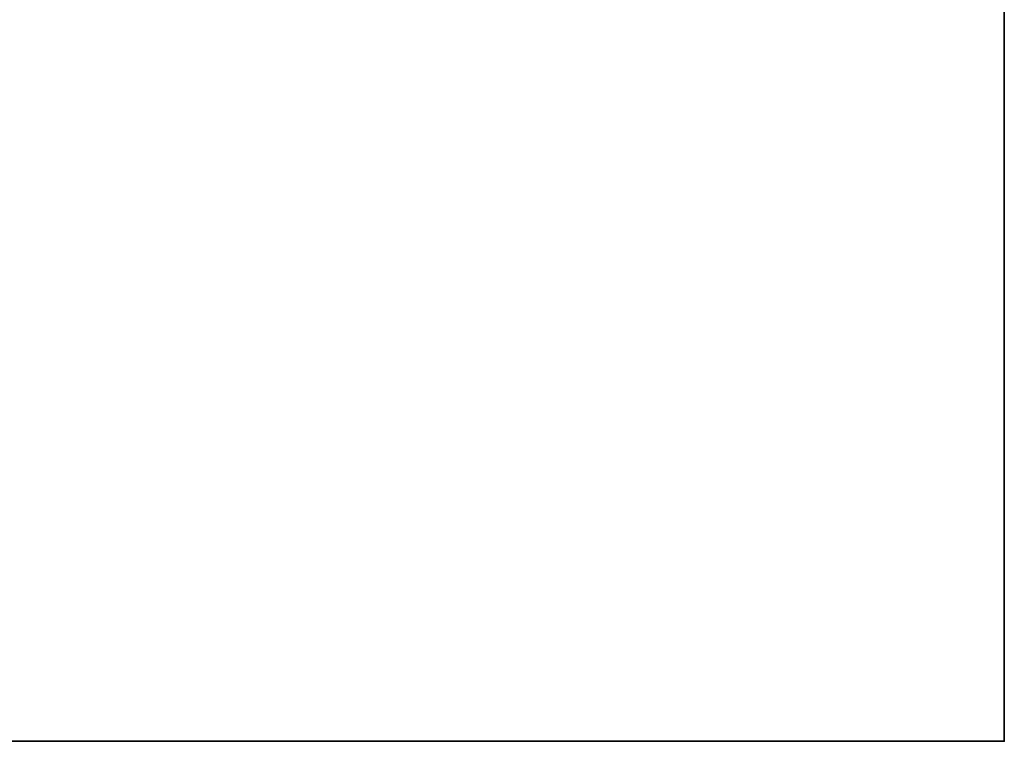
# Model space of a CAD drawing. Header units: millimetres. Extents: x -493 to 6693, y -115 to 145.
# Tile 635 of 656: x 1952 to 2043, y -15 to 51. Entities that reach past the tile are written whole.
import ezdxf

# ---------------------------------------------------------------- set-up
doc = ezdxf.new("R2010")
doc.units = ezdxf.units.MM
doc.layers.add('151', color=7, linetype='Continuous', true_color=0xffffff)

# ---------------------------------------------------------------- blocks, each defined once
blk = doc.blocks.new('UG_SURFACE_002')
at = {"layer": '151', "color": 252, "linetype": 'Continuous', "lineweight": 35}
for points in [[(2042.5, -15, 2200.25), (2042.5, 135, 2200.25), (957.5, 135, 2200.25), (957.5, -15, 2200.25)], [(1892.5, -15, -7.75), (1892.5, 135, -7.75), (2042.5, 135, -7.75), (2042.5, -15, -7.75)], [(2042.5, -15, -7.75), (2042.5, 135, -7.75), (2042.5, 135, 2200.25), (2042.5, -15, 2200.25)], [(2042.5, -15, 2200.25), (957.5, -15, 2200.25), (1107.5, -15, 2050.25), (1892.5, -15, 2050.25)], [(1892.5, -15, 2050.25), (1892.5, -15, -7.75), (2042.5, -15, -7.75), (2042.5, -15, 2200.25)]]:
    blk.add_3dface(points, dxfattribs=at)

msp = doc.modelspace()

# ---------------------------------------------------------------- linework, layer by layer
at = {"layer": '151', "color": 253, "linetype": 'Continuous', "lineweight": -3}
for p, q in [((2042.5, -15, 2200.25), (2042.5, 135, 2200.25)), ((2042.5, 135, -7.75), (2042.5, -15, -7.75)), ((957.5, -15, 2200.25), (2042.5, -15, 2200.25)), ((1892.5, -15, -7.75), (2042.5, -15, -7.75)), ((2042.5, -15, 2200.25), (2042.5, -15, -7.75))]:
    msp.add_line(p, q, dxfattribs=at)

# ---------------------------------------------------------------- block references
msp.add_blockref('UG_SURFACE_002', (0, 0), dxfattribs=at)

doc.saveas('drawing.dxf')
